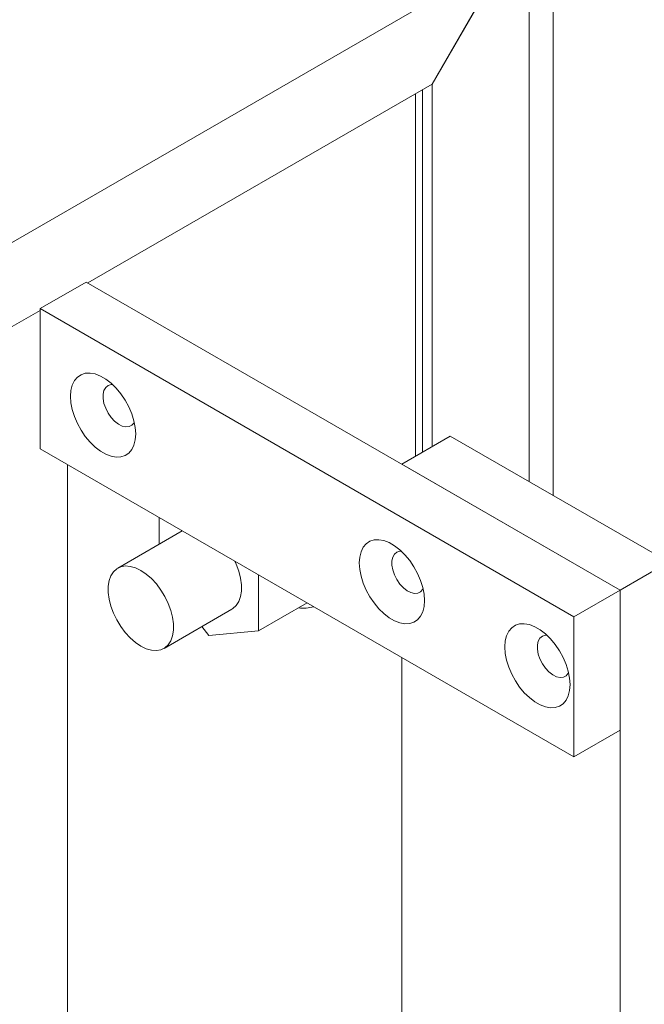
# Model space of a CAD drawing. Header units: millimetres. Extents: x 450 to 25135, y 150 to 17673.
# Tile 379 of 463: x 21789 to 21971, y 10605 to 10892. Entities that reach past the tile are written whole.
import ezdxf

# ---------------------------------------------------------------- set-up
doc = ezdxf.new("R2010")
doc.units = ezdxf.units.MM
doc.linetypes.add('SLD-Centrada-doble', pattern=[12.7, 6.35, -1.27, 1.27, -1.27, 1.27, -1.27])
doc.linetypes.add('SLD-Continua', pattern=[0])
doc.layers.add('OCULTA', color=8, linetype='SLD-Continua')

msp = doc.modelspace()

# ---------------------------------------------------------------- linework, layer by layer
at = {"layer": 'OCULTA', "linetype": 'SLD-Continua', "lineweight": 18, "ltscale": 30}
for p, q in [((21944.58, 11610.59), (21944.58, 10753.26)), ((21944.58, 10918.06), (21717.09, 10786.76)), ((21937.51, 10913.98), (21937.51, 10757.34)), ((21930.44, 10909.9), (21909.23, 10873.15)), ((21930.44, 10909.9), (21909.23, 10873.15)), ((21930.44, 10909.9), (21909.23, 10873.15)), ((21909.23, 10873.15), (21930.44, 10909.9)), ((21909.23, 10873.15), (21930.44, 10909.9)), ((21909.23, 10873.15), (21930.44, 10909.9)), ((21808.89, 10815.25), (21909.23, 10873.15)), ((21808.89, 10815.25), (21909.23, 10873.15)), ((21808.89, 10815.25), (21909.23, 10873.15)), ((21909.23, 10767.54), (21909.23, 10873.15)), ((21909.23, 10767.54), (21909.23, 10873.15)), ((21909.23, 10767.54), (21909.23, 10873.15)), ((21904.39, 10870.36), (21904.39, 10764.75)), ((21904.39, 10870.36), (21904.39, 10764.75)), ((21904.39, 10870.36), (21904.39, 10764.75)), ((21794.99, 10807.72), (21808.47, 10815.49)), ((21964.03, 10725.71), (21808.47, 10815.49)), ((21794.99, 10807.72), (21794.99, 10766.89)), ((21950.56, 10717.94), (21794.99, 10807.72)), ((21715.14, 10761.14), (21794.99, 10807.22)), ((21715.14, 10761.14), (21794.99, 10807.22)), ((21715.14, 10761.14), (21794.99, 10807.22)), ((21900.39, 10762.44), (21914.53, 10770.6)), ((21978.17, 10733.87), (21914.53, 10770.6)), ((21794.99, 10766.89), (21950.56, 10677.1)), ((21964.03, 10725.71), (21900.39, 10762.44)), ((21829.68, 10739.05), (21829.68, 10746.87)), ((21836.45, 10742.96), (21817.63, 10732.1)), ((21964.03, 10725.71), (21978.17, 10733.87)), ((21858.67, 10730.14), (21858.67, 10713.8)), ((21950.56, 10717.94), (21964.03, 10725.71)), ((21964.03, 10684.88), (21964.03, 10725.71)), ((21964.03, 9827.4), (21964.03, 10725.71)), ((21872.82, 10721.97), (21858.67, 10713.8)), ((21831.12, 10708.71), (21850.92, 10720.14)), ((21950.56, 10677.1), (21950.56, 10717.94)), ((21844.17, 10712.5), (21842.12, 10715.06)), ((21858.67, 10713.8), (21844.17, 10712.5)), ((21900.39, 10706.06), (21900.39, 9954.97)), ((21950.56, 10677.1), (21964.03, 10684.88))]:
    msp.add_line(p, q, dxfattribs=at)
at = {"layer": 'OCULTA', "linetype": 'SLD-Centrada-doble', "lineweight": 18, "ltscale": 30}
for p, q in [((21906.44, 10765.93), (21906.44, 10871.55)), ((21906.44, 10765.93), (21906.44, 10871.55)), ((21906.44, 10765.93), (21906.44, 10871.55)), ((21802.97, 10581.66), (21802.97, 10762.28)), ((21802.97, 10581.66), (21802.97, 10762.28)), ((21802.97, 10581.66), (21802.97, 10762.28))]:
    msp.add_line(p, q, dxfattribs=at)
at = {"layer": 'OCULTA', "linetype": 'SLD-Continua', "lineweight": 18, "ltscale": 30, "flags": 128}
for points in [[(21822.88, 10771.21), (21822.75, 10773.09), (21822.37, 10775.07), (21821.74, 10777.09), (21820.88, 10779.1), (21819.82, 10781.05), (21818.58, 10782.88), (21817.2, 10784.54), (21815.71, 10785.98), (21814.16, 10787.18), (21812.59, 10788.08), (21811.05, 10788.68), (21809.56, 10788.95), (21808.18, 10788.88), (21806.94, 10788.48), (21805.88, 10787.76), (21805.02, 10786.74), (21804.39, 10785.44), (21804.01, 10783.91), (21803.88, 10782.18), (21804.01, 10780.29), (21804.39, 10778.31), (21805.02, 10776.29), (21805.88, 10774.28), (21806.94, 10772.33), (21808.18, 10770.5), (21809.56, 10768.84), (21811.05, 10767.4), (21812.59, 10766.21), (21814.16, 10765.3), (21815.71, 10764.7), (21817.2, 10764.44), (21818.58, 10764.5), (21819.82, 10764.9), (21820.88, 10765.62), (21821.74, 10766.64), (21822.37, 10767.94), (21822.75, 10769.47), (21822.88, 10771.21)], [(21816.16, 10785.58), (21815.72, 10785.57), (21814.83, 10785.32), (21814.12, 10784.75), (21813.62, 10783.9), (21813.37, 10782.8), (21813.37, 10781.52), (21813.62, 10780.12), (21814.12, 10778.69), (21814.83, 10777.3), (21815.72, 10776.02), (21816.74, 10774.93), (21817.83, 10774.08), (21818.94, 10773.51), (21820, 10773.27), (21820.96, 10773.35), (21821.77, 10773.77), (21822.38, 10774.49), (21822.47, 10774.66)], [(21907.03, 10722.64), (21906.9, 10724.52), (21906.51, 10726.5), (21905.88, 10728.53), (21905.02, 10730.54), (21903.96, 10732.49), (21902.72, 10734.32), (21901.34, 10735.97), (21899.86, 10737.42), (21898.31, 10738.61), (21896.74, 10739.52), (21895.19, 10740.11), (21893.71, 10740.38), (21892.33, 10740.32), (21891.09, 10739.92), (21890.03, 10739.2), (21889.17, 10738.17), (21888.54, 10736.88), (21888.15, 10735.34), (21888.02, 10733.61), (21888.15, 10731.73), (21888.54, 10729.75), (21889.17, 10727.73), (21890.03, 10725.71), (21891.09, 10723.77), (21892.33, 10721.94), (21893.71, 10720.28), (21895.19, 10718.83), (21896.74, 10717.64), (21898.31, 10716.74), (21899.86, 10716.14), (21901.34, 10715.87), (21902.72, 10715.94), (21903.96, 10716.34), (21905.02, 10717.06), (21905.88, 10718.08), (21906.51, 10719.38), (21906.9, 10720.91), (21907.03, 10722.64)], [(21900.39, 10737.01), (21899.87, 10737.01), (21898.98, 10736.76), (21898.27, 10736.19), (21897.77, 10735.33), (21897.52, 10734.23), (21897.52, 10732.95), (21897.77, 10731.56), (21898.27, 10730.13), (21898.98, 10728.74), (21899.87, 10727.46), (21900.89, 10726.37), (21901.98, 10725.51), (21903.08, 10724.95), (21904.15, 10724.7), (21905.11, 10724.79), (21905.91, 10725.2), (21906.52, 10725.92), (21906.61, 10726.09)], [(21851.78, 10734.12), (21852.17, 10733.25), (21852.92, 10731.22), (21853.43, 10729.2), (21853.69, 10727.25), (21853.69, 10725.43), (21853.43, 10723.79), (21852.92, 10722.36), (21852.17, 10721.19), (21851.2, 10720.31), (21850.92, 10720.14)], [(21824.37, 10731.43), (21822.8, 10732.19), (21821.28, 10732.62), (21819.83, 10732.72), (21818.51, 10732.49), (21817.35, 10731.93), (21816.38, 10731.05), (21815.63, 10729.88), (21815.12, 10728.45), (21814.86, 10726.81), (21814.86, 10724.99), (21815.12, 10723.04), (21815.63, 10721.02), (21816.38, 10718.99), (21817.35, 10716.99), (21818.51, 10715.09), (21819.83, 10713.33), (21821.28, 10711.77), (21822.8, 10710.44), (21824.37, 10709.38), (21825.95, 10708.62), (21827.47, 10708.19), (21828.92, 10708.09), (21830.24, 10708.32), (21831.4, 10708.89), (21832.37, 10709.76), (21833.12, 10710.93), (21833.63, 10712.36), (21833.89, 10714), (21833.89, 10715.83), (21833.63, 10717.77), (21833.12, 10719.79), (21832.37, 10721.82), (21831.4, 10723.82), (21830.24, 10725.72), (21828.92, 10727.48), (21827.47, 10729.04), (21825.95, 10730.37), (21824.37, 10731.43)], [(21949.46, 10698.16), (21949.33, 10700.04), (21948.94, 10702.02), (21948.31, 10704.04), (21947.45, 10706.05), (21946.39, 10708), (21945.15, 10709.83), (21943.77, 10711.49), (21942.28, 10712.93), (21940.74, 10714.13), (21939.17, 10715.03), (21937.62, 10715.63), (21936.13, 10715.9), (21934.75, 10715.83), (21933.52, 10715.43), (21932.45, 10714.71), (21931.59, 10713.69), (21930.96, 10712.39), (21930.58, 10710.86), (21930.45, 10709.13), (21930.58, 10707.24), (21930.96, 10705.26), (21931.59, 10703.24), (21932.45, 10701.23), (21933.52, 10699.28), (21934.75, 10697.45), (21936.13, 10695.79), (21937.62, 10694.35), (21939.17, 10693.16), (21940.74, 10692.25), (21942.28, 10691.65), (21943.77, 10691.39), (21945.15, 10691.45), (21946.39, 10691.85), (21947.45, 10692.57), (21948.31, 10693.59), (21948.94, 10694.89), (21949.33, 10696.42), (21949.46, 10698.16)], [(21942.74, 10712.53), (21942.3, 10712.52), (21941.41, 10712.27), (21940.69, 10711.7), (21940.2, 10710.84), (21939.94, 10709.75), (21939.94, 10708.47), (21940.2, 10707.07), (21940.69, 10705.64), (21941.41, 10704.25), (21942.3, 10702.97), (21943.31, 10701.88), (21944.4, 10701.03), (21945.51, 10700.46), (21946.57, 10700.22), (21947.53, 10700.3), (21948.34, 10700.72), (21948.95, 10701.44), (21949.04, 10701.61)]]:
    msp.add_lwpolyline(points, dxfattribs=at)
at = {"layer": 'OCULTA', "linetype": 'SLD-Continua', "lineweight": 18, "ltscale": 900}
msp.add_arc((21871.83, 10730.62), 10.19, 261.6089, 286.6323, dxfattribs=at)

doc.saveas('drawing.dxf')
